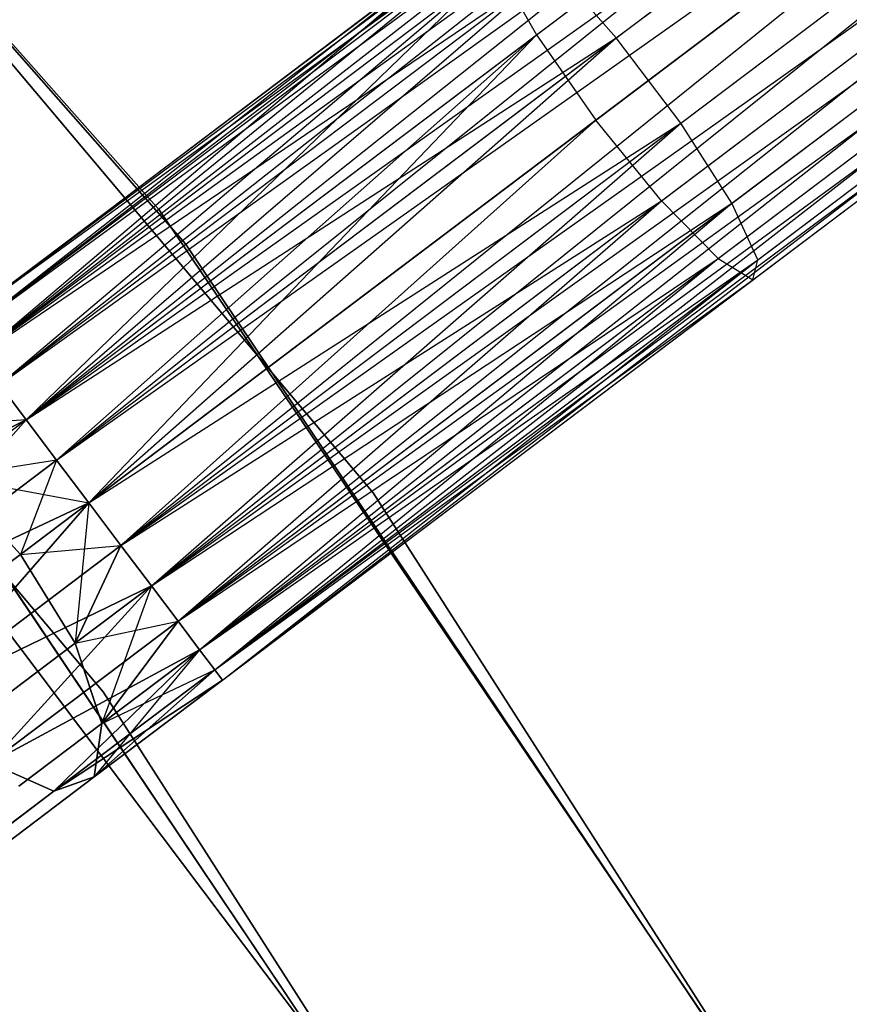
# Model space of a CAD drawing. Extents: x -91 to 91, y -91 to 262.
# Tile 445 of 480: x 49.54 to 53.25, y 35.38 to 39.78. Entities that reach past the tile are written whole.
import ezdxf

# ---------------------------------------------------------------- set-up
doc = ezdxf.new("R2010")
doc.units = 0
doc.header["$LTSCALE"] = 25.4
doc.layers.get('0').update_dxf_attribs({"linetype": 'CONTINUOUS'})

# ---------------------------------------------------------------- blocks, each defined once
blk = doc.blocks.new('ETE0_STL_1')
at = {"color": 0}
for p, q in [((50.1646, 38.9328, 158.5), (44.6537, 45.1475, 158.5)), ((44.6537, 45.1475, 159.5), (50.1646, 38.9328, 159.5)), ((50.1646, 38.9328, 158.5), (44.6537, 45.1475, 158.5)), ((44.6537, 45.1475, 159.5), (50.1646, 38.9328, 159.5)), ((44.7911, 45.0112, 159.5), (50.283, 38.7797, 159.5)), ((50.283, 38.7797, 169), (44.7911, 45.0112, 169)), ((44.7911, 45.0112, 159.5), (50.283, 38.7797, 159.5)), ((50.283, 38.7797, 169), (44.7911, 45.0112, 169)), ((51.1219, 37.667, 330.5076), (45.768, 44.0175, 330.5076)), ((45.768, 44.0175, 321.0076), (51.1219, 37.667, 321.0076)), ((51.1219, 37.667, 330.5076), (45.768, 44.0175, 330.5076)), ((45.768, 44.0175, 321.0076), (51.1219, 37.667, 321.0076)), ((49.2525, 38.415, 169.8871), (55.3933, 43.0471, 170.1281)), ((49.2525, 38.415, 169.8871), (55.3933, 43.0471, 170.1281)), ((49.2525, 38.415, 170.1281), (55.3933, 43.0471, 170.1281)), ((49.2525, 38.415, 170.1281), (55.3933, 43.0471, 170.1281)), ((49.2873, 38.3689, 170.3622), (55.3933, 43.0471, 170.1281)), ((49.2873, 38.3689, 170.3622), (55.3933, 43.0471, 170.1281)), ((44.6868, 42.9777, 330.5076), (49.9143, 36.7773, 330.5076)), ((49.9143, 36.7773, 321.0076), (44.6868, 42.9777, 321.0076)), ((49.9143, 36.7773, 321.0076), (44.6868, 42.9777, 321.0076)), ((44.6868, 42.9777, 330.5076), (49.9143, 36.7773, 330.5076)), ((49.2525, 38.415, 169.8871), (55.4281, 43.0011, 169.653)), ((49.2525, 38.415, 169.8871), (55.4281, 43.0011, 169.653)), ((49.2873, 38.3689, 169.653), (55.4281, 43.0011, 169.653)), ((49.2873, 38.3689, 169.653), (55.4281, 43.0011, 169.653)), ((49.3547, 38.2795, 169.4395), (55.4281, 43.0011, 169.653)), ((49.3547, 38.2795, 169.4395), (55.4281, 43.0011, 169.653)), ((49.2873, 38.3689, 170.3622), (55.4955, 42.9116, 170.5757)), ((49.2873, 38.3689, 170.3622), (55.4955, 42.9116, 170.5757)), ((49.3547, 38.2795, 170.5757), (55.4955, 42.9116, 170.5757)), ((49.3547, 38.2795, 170.5757), (55.4955, 42.9116, 170.5757)), ((49.451, 38.1519, 170.7561), (55.4955, 42.9116, 170.5757)), ((49.451, 38.1519, 170.7561), (55.4955, 42.9116, 170.5757)), ((49.3547, 38.2795, 169.4395), (55.5918, 42.784, 169.2591)), ((49.3547, 38.2795, 169.4395), (55.5918, 42.784, 169.2591)), ((49.451, 38.1519, 169.2591), (55.5918, 42.784, 169.2591)), ((49.451, 38.1519, 169.2591), (55.5918, 42.784, 169.2591)), ((49.5705, 37.9935, 169.1222), (55.5918, 42.784, 169.2591)), ((49.5705, 37.9935, 169.1222), (55.5918, 42.784, 169.2591)), ((49.451, 38.1519, 170.7561), (55.7113, 42.6256, 170.8931)), ((49.451, 38.1519, 170.7561), (55.7113, 42.6256, 170.8931)), ((49.5705, 37.9935, 170.8931), (55.7113, 42.6256, 170.8931)), ((49.5705, 37.9935, 170.8931), (55.7113, 42.6256, 170.8931)), ((49.7062, 37.8135, 170.9785), (55.7113, 42.6256, 170.8931)), ((49.7062, 37.8135, 170.9785), (55.7113, 42.6256, 170.8931)), ((49.5705, 37.9935, 169.1222), (55.847, 42.4457, 169.0367)), ((49.5705, 37.9935, 169.1222), (55.847, 42.4457, 169.0367)), ((49.7062, 37.8135, 169.0367), (55.847, 42.4457, 169.0367)), ((49.7062, 37.8135, 169.0367), (55.847, 42.4457, 169.0367)), ((49.7062, 37.8135, 170.9785), (55.9911, 42.2546, 171.0076)), ((49.7062, 37.8135, 170.9785), (55.9911, 42.2546, 171.0076)), ((49.8503, 37.6225, 169.0076), (55.9911, 42.2546, 169.0076)), ((49.8503, 37.6225, 169.0076), (55.9911, 42.2546, 169.0076)), ((49.8503, 37.6225, 171.0076), (55.9911, 42.2546, 171.0076)), ((49.8503, 37.6225, 171.0076), (55.9911, 42.2546, 171.0076)), ((55.9911, 42.2546, 171.0076), (49.9944, 37.4314, 170.9785)), ((55.9911, 42.2546, 171.0076), (49.9944, 37.4314, 170.9785)), ((49.9944, 37.4314, 169.0367), (56.1352, 42.0636, 169.0367)), ((49.9944, 37.4314, 169.0367), (56.1352, 42.0636, 169.0367)), ((50.1302, 37.2515, 169.1222), (56.1352, 42.0636, 169.0367)), ((50.1302, 37.2515, 169.1222), (56.1352, 42.0636, 169.0367)), ((49.9944, 37.4314, 170.9785), (56.271, 41.8836, 170.8931)), ((49.9944, 37.4314, 170.9785), (56.271, 41.8836, 170.8931)), ((50.1302, 37.2515, 170.8931), (56.271, 41.8836, 170.8931)), ((50.1302, 37.2515, 170.8931), (56.271, 41.8836, 170.8931)), ((50.2497, 37.0931, 170.7561), (56.271, 41.8836, 170.8931)), ((50.2497, 37.0931, 170.7561), (56.271, 41.8836, 170.8931)), ((50.1302, 37.2515, 169.1222), (56.3905, 41.7252, 169.2591)), ((50.1302, 37.2515, 169.1222), (56.3905, 41.7252, 169.2591)), ((50.2497, 37.0931, 169.2591), (56.3905, 41.7252, 169.2591)), ((50.2497, 37.0931, 169.2591), (56.3905, 41.7252, 169.2591)), ((50.3459, 36.9655, 169.4395), (56.3905, 41.7252, 169.2591)), ((50.3459, 36.9655, 169.4395), (56.3905, 41.7252, 169.2591)), ((50.2497, 37.0931, 170.7561), (56.4867, 41.5976, 170.5757)), ((50.2497, 37.0931, 170.7561), (56.4867, 41.5976, 170.5757)), ((50.3459, 36.9655, 170.5757), (56.4867, 41.5976, 170.5757)), ((50.3459, 36.9655, 170.5757), (56.4867, 41.5976, 170.5757)), ((50.4134, 36.876, 170.3622), (56.4867, 41.5976, 170.5757)), ((50.4134, 36.876, 170.3622), (56.4867, 41.5976, 170.5757)), ((52.2097, 39.702, 320.7428), (54.6569, 41.548, 320.0407)), ((52.2097, 39.702, 320.7428), (54.6569, 41.548, 320.0407)), ((50.3459, 36.9655, 169.4395), (56.5542, 41.5081, 169.653)), ((50.3459, 36.9655, 169.4395), (56.5542, 41.5081, 169.653)), ((50.4134, 36.876, 169.653), (56.5542, 41.5081, 169.653)), ((50.4134, 36.876, 169.653), (56.5542, 41.5081, 169.653)), ((50.4481, 36.83, 169.8871), (56.5542, 41.5081, 169.653)), ((50.4481, 36.83, 169.8871), (56.5542, 41.5081, 169.653)), ((50.4134, 36.876, 170.3622), (56.5889, 41.4621, 170.1281)), ((50.4134, 36.876, 170.3622), (56.5889, 41.4621, 170.1281)), ((50.4481, 36.83, 170.1281), (56.5889, 41.4621, 170.1281)), ((50.4481, 36.83, 170.1281), (56.5889, 41.4621, 170.1281)), ((50.4481, 36.83, 169.8871), (56.5889, 41.4621, 170.1281)), ((50.4481, 36.83, 169.8871), (56.5889, 41.4621, 170.1281)), ((51.8524, 39.7148, 318.9072), (54.083, 41.3973, 318.2673)), ((51.8524, 39.7148, 318.9072), (54.083, 41.3973, 318.2673)), ((52.498, 39.3199, 320.7428), (54.9452, 41.1659, 320.0407)), ((52.498, 39.3199, 320.7428), (54.9452, 41.1659, 320.0407)), ((54.3358, 41.0059, 318.1579), (52.1186, 39.3334, 318.794)), ((54.3358, 41.0059, 318.1579), (52.1186, 39.3334, 318.794)), ((52.7266, 38.9615, 320.5228), (55.1479, 40.7879, 319.8282)), ((52.7266, 38.9615, 320.5228), (55.1479, 40.7879, 319.8282)), ((52.4121, 38.9728, 318.9072), (54.6427, 40.6553, 318.2673)), ((52.4121, 38.9728, 318.9072), (54.6427, 40.6553, 318.2673)), ((52.8433, 38.709, 320.1334), (55.2186, 40.5007, 319.4519)), ((52.8433, 38.709, 320.1334), (55.2186, 40.5007, 319.4519)), ((51.7876, 33.9978, 327.5076), (46.9069, 40.4666, 327.5076)), ((46.9069, 40.4666, 328.5076), (51.7876, 33.9978, 328.5076)), ((51.7876, 33.9978, 327.5076), (46.9069, 40.4666, 327.5076)), ((46.9069, 40.4666, 328.5076), (51.7876, 33.9978, 328.5076)), ((52.6657, 38.7153, 319.2211), (54.9333, 40.4258, 318.5705)), ((52.6657, 38.7153, 319.2211), (54.9333, 40.4258, 318.5705)), ((52.8214, 38.6201, 319.6635), (55.1412, 40.37, 318.998)), ((52.8214, 38.6201, 319.6635), (55.1412, 40.37, 318.998)), ((49.2525, 38.415, 320.1281), (51.6257, 40.2052, 319.6635)), ((49.2525, 38.415, 319.8871), (51.6257, 40.2052, 319.6635)), ((49.2525, 38.415, 319.8871), (51.6257, 40.2052, 319.6635)), ((49.2525, 38.415, 320.1281), (51.6257, 40.2052, 319.6635)), ((49.2525, 38.415, 320.1281), (51.7172, 40.2019, 320.1334)), ((49.2525, 38.415, 320.1281), (51.7172, 40.2019, 320.1334)), ((49.2873, 38.3689, 319.653), (51.6257, 40.2052, 319.6635)), ((49.2873, 38.3689, 319.653), (51.6257, 40.2052, 319.6635)), ((49.2873, 38.3689, 320.3622), (51.7172, 40.2019, 320.1334)), ((49.2873, 38.3689, 320.3622), (51.7172, 40.2019, 320.1334)), ((49.3547, 38.2795, 319.4395), (51.6257, 40.2052, 319.6635)), ((49.3547, 38.2795, 319.4395), (51.6257, 40.2052, 319.6635)), ((49.3547, 38.2795, 320.5757), (51.7172, 40.2019, 320.1334)), ((49.3547, 38.2795, 320.5757), (51.7172, 40.2019, 320.1334)), ((49.3547, 38.2795, 319.4395), (51.6745, 40.0294, 319.2211)), ((49.3547, 38.2795, 319.4395), (51.6745, 40.0294, 319.2211)), ((49.3547, 38.2795, 320.5757), (51.928, 40.0203, 320.5228)), ((49.3547, 38.2795, 320.5757), (51.928, 40.0203, 320.5228)), ((49.451, 38.1519, 319.2591), (51.6745, 40.0294, 319.2211)), ((49.451, 38.1519, 319.2591), (51.6745, 40.0294, 319.2211)), ((49.451, 38.1519, 320.7561), (51.928, 40.0203, 320.5228)), ((49.451, 38.1519, 320.7561), (51.928, 40.0203, 320.5228)), ((49.5705, 37.9935, 319.1222), (51.6745, 40.0294, 319.2211)), ((49.5705, 37.9935, 319.1222), (51.6745, 40.0294, 319.2211)), ((49.5705, 37.9935, 320.8931), (51.928, 40.0203, 320.5228)), ((49.5705, 37.9935, 320.8931), (51.928, 40.0203, 320.5228)), ((51.6745, 40.0294, 319.2211), (51.8524, 39.7148, 318.9072)), ((51.6745, 40.0294, 319.2211), (51.8524, 39.7148, 318.9072)), ((52.2097, 39.702, 320.7428), (51.928, 40.0203, 320.5228)), ((52.2097, 39.702, 320.7428), (51.928, 40.0203, 320.5228)), ((49.5705, 37.9935, 319.1222), (51.8524, 39.7148, 318.9072)), ((49.5705, 37.9935, 319.1222), (51.8524, 39.7148, 318.9072)), ((49.7062, 37.8135, 319.0367), (51.8524, 39.7148, 318.9072)), ((49.7062, 37.8135, 319.0367), (51.8524, 39.7148, 318.9072)), ((49.8503, 37.6225, 319.0076), (51.8524, 39.7148, 318.9072)), ((49.8503, 37.6225, 319.0076), (51.8524, 39.7148, 318.9072)), ((51.8524, 39.7148, 318.9072), (52.1186, 39.3334, 318.794)), ((51.8524, 39.7148, 318.9072), (52.1186, 39.3334, 318.794)), ((49.5705, 37.9935, 320.8931), (52.2097, 39.702, 320.7428)), ((49.5705, 37.9935, 320.8931), (52.2097, 39.702, 320.7428)), ((49.7062, 37.8135, 320.9785), (52.2097, 39.702, 320.7428)), ((49.7062, 37.8135, 320.9785), (52.2097, 39.702, 320.7428)), ((49.8503, 37.6225, 321.0076), (52.2097, 39.702, 320.7428)), ((49.8503, 37.6225, 321.0076), (52.2097, 39.702, 320.7428)), ((52.498, 39.3199, 320.7428), (52.2097, 39.702, 320.7428)), ((52.498, 39.3199, 320.7428), (52.2097, 39.702, 320.7428)), ((52.1186, 39.3334, 318.794), (49.8503, 37.6225, 319.0076)), ((52.1186, 39.3334, 318.794), (49.8503, 37.6225, 319.0076)), ((49.8503, 37.6225, 321.0076), (52.498, 39.3199, 320.7428)), ((49.8503, 37.6225, 321.0076), (52.498, 39.3199, 320.7428)), ((49.9944, 37.4314, 319.0367), (52.1186, 39.3334, 318.794)), ((49.9944, 37.4314, 319.0367), (52.1186, 39.3334, 318.794)), ((49.9944, 37.4314, 320.9785), (52.498, 39.3199, 320.7428)), ((49.9944, 37.4314, 320.9785), (52.498, 39.3199, 320.7428)), ((50.1302, 37.2515, 320.8931), (52.498, 39.3199, 320.7428)), ((50.1302, 37.2515, 320.8931), (52.498, 39.3199, 320.7428)), ((52.4121, 38.9728, 318.9072), (52.1186, 39.3334, 318.794)), ((52.4121, 38.9728, 318.9072), (52.1186, 39.3334, 318.794)), ((52.7266, 38.9615, 320.5228), (52.498, 39.3199, 320.7428)), ((52.7266, 38.9615, 320.5228), (52.498, 39.3199, 320.7428)), ((49.9944, 37.4314, 319.0367), (52.4121, 38.9728, 318.9072)), ((49.9944, 37.4314, 319.0367), (52.4121, 38.9728, 318.9072)), ((50.1302, 37.2515, 319.1222), (52.4121, 38.9728, 318.9072)), ((50.1302, 37.2515, 319.1222), (52.4121, 38.9728, 318.9072)), ((50.1302, 37.2515, 320.8931), (52.7266, 38.9615, 320.5228)), ((50.1302, 37.2515, 320.8931), (52.7266, 38.9615, 320.5228)), ((50.2497, 37.0931, 319.2591), (52.4121, 38.9728, 318.9072)), ((50.2497, 37.0931, 319.2591), (52.4121, 38.9728, 318.9072)), ((50.2497, 37.0931, 320.7561), (52.7266, 38.9615, 320.5228)), ((50.2497, 37.0931, 320.7561), (52.7266, 38.9615, 320.5228)), ((50.3459, 36.9655, 320.5757), (52.7266, 38.9615, 320.5228)), ((50.3459, 36.9655, 320.5757), (52.7266, 38.9615, 320.5228)), ((52.6657, 38.7153, 319.2211), (52.4121, 38.9728, 318.9072)), ((52.6657, 38.7153, 319.2211), (52.4121, 38.9728, 318.9072)), ((52.8433, 38.709, 320.1334), (52.7266, 38.9615, 320.5228)), ((52.8433, 38.709, 320.1334), (52.7266, 38.9615, 320.5228)), ((54.8172, 32.052, 158.5), (50.1646, 38.9328, 158.5)), ((50.1646, 38.9328, 158.5), (50.1646, 38.9328, 159.5)), ((50.1646, 38.9328, 159.5), (54.8172, 32.052, 159.5)), ((50.1646, 38.9328, 158.5), (50.1646, 38.9328, 159.5)), ((54.8172, 32.052, 158.5), (50.1646, 38.9328, 158.5)), ((50.1646, 38.9328, 159.5), (54.8172, 32.052, 159.5)), ((50.283, 38.7797, 159.5), (54.9146, 31.8847, 159.5)), ((54.9146, 31.8847, 169), (50.283, 38.7797, 169)), ((50.283, 38.7797, 159.5), (54.9146, 31.8847, 159.5)), ((50.283, 38.7797, 159.5), (50.283, 38.7797, 169)), ((54.9146, 31.8847, 169), (50.283, 38.7797, 169)), ((50.283, 38.7797, 159.5), (50.283, 38.7797, 169)), ((50.2497, 37.0931, 319.2591), (52.6657, 38.7153, 319.2211)), ((50.2497, 37.0931, 319.2591), (52.6657, 38.7153, 319.2211)), ((50.3459, 36.9655, 319.4395), (52.6657, 38.7153, 319.2211)), ((50.3459, 36.9655, 319.4395), (52.6657, 38.7153, 319.2211)), ((50.3459, 36.9655, 320.5757), (52.8433, 38.709, 320.1334)), ((50.3459, 36.9655, 320.5757), (52.8433, 38.709, 320.1334)), ((50.4134, 36.876, 319.653), (52.6657, 38.7153, 319.2211)), ((50.4134, 36.876, 319.653), (52.6657, 38.7153, 319.2211)), ((50.4134, 36.876, 320.3622), (52.8433, 38.709, 320.1334)), ((50.4134, 36.876, 320.3622), (52.8433, 38.709, 320.1334)), ((50.4481, 36.83, 320.1281), (52.8433, 38.709, 320.1334)), ((50.4481, 36.83, 320.1281), (52.8433, 38.709, 320.1334)), ((52.6657, 38.7153, 319.2211), (52.8214, 38.6201, 319.6635)), ((52.6657, 38.7153, 319.2211), (52.8214, 38.6201, 319.6635)), ((52.8214, 38.6201, 319.6635), (52.8433, 38.709, 320.1334)), ((52.8214, 38.6201, 319.6635), (52.8433, 38.709, 320.1334)), ((50.4134, 36.876, 319.653), (52.8214, 38.6201, 319.6635)), ((50.4134, 36.876, 319.653), (52.8214, 38.6201, 319.6635)), ((50.4481, 36.83, 319.8871), (52.8214, 38.6201, 319.6635)), ((50.4481, 36.83, 320.1281), (52.8214, 38.6201, 319.6635)), ((50.4481, 36.83, 320.1281), (52.8214, 38.6201, 319.6635)), ((50.4481, 36.83, 319.8871), (52.8214, 38.6201, 319.6635)), ((49.451, 38.1519, 319.2591), (49.5705, 37.9935, 319.1222)), ((49.5705, 37.9935, 320.8931), (49.451, 38.1519, 320.7561)), ((49.451, 38.1519, 319.2591), (49.5705, 37.9935, 319.1222)), ((49.5705, 37.9935, 320.8931), (49.451, 38.1519, 320.7561)), ((49.5705, 37.9935, 169.1222), (49.451, 38.1519, 169.2591)), ((49.451, 38.1519, 170.7561), (49.5705, 37.9935, 170.8931)), ((49.451, 38.1519, 170.7561), (49.5705, 37.9935, 170.8931)), ((49.5705, 37.9935, 169.1222), (49.451, 38.1519, 169.2591)), ((48.6113, 37.5185, 319.4683), (49.5705, 37.9935, 319.1222)), ((48.6113, 37.5185, 319.4683), (49.5705, 37.9935, 319.1222)), ((49.5705, 37.9935, 170.8931), (48.6113, 37.5185, 170.5469)), ((49.5705, 37.9935, 170.8931), (48.6113, 37.5185, 170.5469)), ((48.7986, 37.1289, 319.2628), (49.5705, 37.9935, 319.1222)), ((48.7986, 37.1289, 319.2628), (49.5705, 37.9935, 319.1222)), ((49.5705, 37.9935, 170.8931), (48.7986, 37.1289, 170.7524)), ((49.5705, 37.9935, 170.8931), (48.7986, 37.1289, 170.7524)), ((49.5705, 37.9935, 320.8931), (48.9173, 37.9495, 320.6847)), ((49.5705, 37.9935, 320.8931), (48.9173, 37.9495, 320.6847)), ((49.5705, 37.9935, 320.8931), (49.23, 37.7366, 320.9779)), ((49.5705, 37.9935, 320.8931), (49.23, 37.7366, 320.9779)), ((49.5705, 37.9935, 169.1222), (49.23, 37.7366, 169.0373)), ((49.5705, 37.9935, 169.1222), (49.23, 37.7366, 169.0373)), ((49.5705, 37.9935, 319.1222), (49.7062, 37.8135, 319.0367)), ((49.7062, 37.8135, 320.9785), (49.5705, 37.9935, 320.8931)), ((49.5705, 37.9935, 319.1222), (49.7062, 37.8135, 319.0367)), ((49.7062, 37.8135, 320.9785), (49.5705, 37.9935, 320.8931)), ((49.7062, 37.8135, 169.0367), (49.5705, 37.9935, 169.1222)), ((49.5705, 37.9935, 170.8931), (49.7062, 37.8135, 170.9785)), ((49.5705, 37.9935, 170.8931), (49.7062, 37.8135, 170.9785)), ((49.7062, 37.8135, 169.0367), (49.5705, 37.9935, 169.1222)), ((53.6174, 31.1315, 159.5), (49.0953, 37.8636, 159.5)), ((49.0953, 37.8636, 169), (53.6174, 31.1315, 169)), ((49.0953, 37.8636, 169), (53.6174, 31.1315, 169)), ((53.6174, 31.1315, 159.5), (49.0953, 37.8636, 159.5)), ((48.7986, 37.1289, 319.2628), (49.7062, 37.8135, 319.0367)), ((48.7986, 37.1289, 319.2628), (49.7062, 37.8135, 319.0367)), ((49.7062, 37.8135, 170.9785), (48.7986, 37.1289, 170.7524)), ((49.7062, 37.8135, 170.9785), (48.7986, 37.1289, 170.7524)), ((49.7062, 37.8135, 320.9785), (49.23, 37.7366, 320.9779)), ((49.7062, 37.8135, 320.9785), (49.23, 37.7366, 320.9779)), ((49.7062, 37.8135, 169.0367), (49.23, 37.7366, 169.0373)), ((49.7062, 37.8135, 169.0367), (49.23, 37.7366, 169.0373)), ((49.7062, 37.8135, 169.0367), (49.5448, 37.392, 168.9315)), ((49.7062, 37.8135, 169.0367), (49.5448, 37.392, 168.9315)), ((49.7062, 37.8135, 319.0367), (49.8503, 37.6225, 319.0076)), ((49.8503, 37.6225, 321.0076), (49.7062, 37.8135, 320.9785)), ((49.7062, 37.8135, 319.0367), (49.8503, 37.6225, 319.0076)), ((49.8503, 37.6225, 321.0076), (49.7062, 37.8135, 320.9785)), ((49.8503, 37.6225, 169.0076), (49.7062, 37.8135, 169.0367)), ((49.7062, 37.8135, 170.9785), (49.8503, 37.6225, 171.0076)), ((49.7062, 37.8135, 170.9785), (49.8503, 37.6225, 171.0076)), ((49.8503, 37.6225, 169.0076), (49.7062, 37.8135, 169.0367)), ((49.23, 37.7366, 320.9779), (49.8503, 37.6225, 321.0076)), ((49.23, 37.7366, 320.9779), (49.8503, 37.6225, 321.0076)), ((49.23, 37.7366, 320.9779), (49.5448, 37.392, 321.0837)), ((49.23, 37.7366, 320.9779), (49.5448, 37.392, 321.0837)), ((49.23, 37.7366, 169.0373), (49.5448, 37.392, 168.9315)), ((49.23, 37.7366, 169.0373), (49.5448, 37.392, 168.9315)), ((55.601, 30.672, 330.5076), (51.1219, 37.667, 330.5076)), ((51.1219, 37.667, 321.0076), (55.601, 30.672, 321.0076)), ((51.1219, 37.667, 330.5076), (51.1219, 37.667, 321.0076)), ((55.601, 30.672, 330.5076), (51.1219, 37.667, 330.5076)), ((51.1219, 37.667, 321.0076), (55.601, 30.672, 321.0076)), ((51.1219, 37.667, 330.5076), (51.1219, 37.667, 321.0076)), ((48.7986, 37.1289, 319.2628), (49.8503, 37.6225, 319.0076)), ((48.7986, 37.1289, 319.2628), (49.8503, 37.6225, 319.0076)), ((49.8503, 37.6225, 171.0076), (48.7986, 37.1289, 170.7524)), ((49.8503, 37.6225, 171.0076), (48.7986, 37.1289, 170.7524)), ((49.0868, 36.7468, 319.2628), (49.8503, 37.6225, 319.0076)), ((49.0868, 36.7468, 319.2628), (49.8503, 37.6225, 319.0076)), ((49.8503, 37.6225, 171.0076), (49.0868, 36.7468, 170.7524)), ((49.8503, 37.6225, 171.0076), (49.0868, 36.7468, 170.7524)), ((49.8503, 37.6225, 321.0076), (49.5448, 37.392, 321.0837)), ((49.8503, 37.6225, 321.0076), (49.5448, 37.392, 321.0837)), ((49.5448, 37.392, 168.9315), (49.8503, 37.6225, 169.0076)), ((49.5448, 37.392, 168.9315), (49.8503, 37.6225, 169.0076)), ((49.8503, 37.6225, 169.0076), (49.7897, 36.9946, 169.0373)), ((49.8503, 37.6225, 169.0076), (49.7897, 36.9946, 169.0373)), ((49.9944, 37.4314, 320.9785), (49.8503, 37.6225, 321.0076)), ((49.8503, 37.6225, 319.0076), (49.9944, 37.4314, 319.0367)), ((49.9944, 37.4314, 320.9785), (49.8503, 37.6225, 321.0076)), ((49.8503, 37.6225, 319.0076), (49.9944, 37.4314, 319.0367)), ((49.9944, 37.4314, 169.0367), (49.8503, 37.6225, 169.0076)), ((49.8503, 37.6225, 171.0076), (49.9944, 37.4314, 170.9785)), ((49.9944, 37.4314, 169.0367), (49.8503, 37.6225, 169.0076)), ((49.8503, 37.6225, 171.0076), (49.9944, 37.4314, 170.9785)), ((49.0868, 36.7468, 319.2628), (49.9944, 37.4314, 319.0367)), ((49.0868, 36.7468, 319.2628), (49.9944, 37.4314, 319.0367)), ((49.9944, 37.4314, 170.9785), (49.0868, 36.7468, 170.7524)), ((49.9944, 37.4314, 170.9785), (49.0868, 36.7468, 170.7524)), ((49.5448, 37.392, 321.0837), (49.9944, 37.4314, 320.9785)), ((49.5448, 37.392, 321.0837), (49.9944, 37.4314, 320.9785)), ((49.7897, 36.9946, 320.9779), (49.9944, 37.4314, 320.9785)), ((49.7897, 36.9946, 320.9779), (49.9944, 37.4314, 320.9785)), ((49.9944, 37.4314, 169.0367), (49.7897, 36.9946, 169.0373)), ((49.9944, 37.4314, 169.0367), (49.7897, 36.9946, 169.0373)), ((50.1302, 37.2515, 320.8931), (49.9944, 37.4314, 320.9785)), ((49.9944, 37.4314, 319.0367), (50.1302, 37.2515, 319.1222)), ((50.1302, 37.2515, 320.8931), (49.9944, 37.4314, 320.9785)), ((49.9944, 37.4314, 319.0367), (50.1302, 37.2515, 319.1222)), ((49.9944, 37.4314, 170.9785), (50.1302, 37.2515, 170.8931)), ((50.1302, 37.2515, 169.1222), (49.9944, 37.4314, 169.0367)), ((50.1302, 37.2515, 169.1222), (49.9944, 37.4314, 169.0367)), ((49.9944, 37.4314, 170.9785), (50.1302, 37.2515, 170.8931)), ((49.5448, 37.392, 321.0837), (49.2858, 37.1967, 321.3005)), ((49.5448, 37.392, 321.0837), (49.2858, 37.1967, 321.3005)), ((49.2858, 37.1967, 168.7147), (49.5448, 37.392, 168.9315)), ((49.2858, 37.1967, 168.7147), (49.5448, 37.392, 168.9315)), ((49.5448, 37.392, 321.0837), (49.7897, 36.9946, 320.9779)), ((49.5448, 37.392, 321.0837), (49.7897, 36.9946, 320.9779)), ((49.7897, 36.9946, 169.0373), (49.5448, 37.392, 168.9315)), ((49.7897, 36.9946, 169.0373), (49.5448, 37.392, 168.9315)), ((49.0868, 36.7468, 319.2628), (50.1302, 37.2515, 319.1222)), ((49.0868, 36.7468, 319.2628), (50.1302, 37.2515, 319.1222)), ((50.1302, 37.2515, 170.8931), (49.0868, 36.7468, 170.7524)), ((50.1302, 37.2515, 170.8931), (49.0868, 36.7468, 170.7524)), ((49.41, 36.4597, 319.4683), (50.1302, 37.2515, 319.1222)), ((49.41, 36.4597, 319.4683), (50.1302, 37.2515, 319.1222)), ((50.1302, 37.2515, 170.8931), (49.41, 36.4597, 170.5469)), ((50.1302, 37.2515, 170.8931), (49.41, 36.4597, 170.5469)), ((49.7897, 36.9946, 320.9779), (50.1302, 37.2515, 320.8931)), ((49.7897, 36.9946, 320.9779), (50.1302, 37.2515, 320.8931)), ((50.1302, 37.2515, 169.1222), (49.7897, 36.9946, 169.0373)), ((50.1302, 37.2515, 169.1222), (49.7897, 36.9946, 169.0373)), ((50.1302, 37.2515, 169.1222), (49.9085, 36.6355, 169.3306)), ((50.1302, 37.2515, 169.1222), (49.9085, 36.6355, 169.3306)), ((50.2497, 37.0931, 320.7561), (50.1302, 37.2515, 320.8931)), ((50.1302, 37.2515, 319.1222), (50.2497, 37.0931, 319.2591)), ((50.2497, 37.0931, 320.7561), (50.1302, 37.2515, 320.8931)), ((50.1302, 37.2515, 319.1222), (50.2497, 37.0931, 319.2591)), ((50.1302, 37.2515, 170.8931), (50.2497, 37.0931, 170.7561)), ((50.2497, 37.0931, 169.2591), (50.1302, 37.2515, 169.1222)), ((50.2497, 37.0931, 169.2591), (50.1302, 37.2515, 169.1222)), ((50.1302, 37.2515, 170.8931), (50.2497, 37.0931, 170.7561)), ((49.41, 36.4597, 319.4683), (50.2497, 37.0931, 319.2591)), ((49.41, 36.4597, 319.4683), (50.2497, 37.0931, 319.2591)), ((50.2497, 37.0931, 170.7561), (49.41, 36.4597, 170.5469)), ((50.2497, 37.0931, 170.7561), (49.41, 36.4597, 170.5469)), ((49.7897, 36.9946, 320.9779), (50.2497, 37.0931, 320.7561)), ((49.7897, 36.9946, 320.9779), (50.2497, 37.0931, 320.7561)), ((49.9085, 36.6355, 320.6847), (50.2497, 37.0931, 320.7561)), ((49.9085, 36.6355, 320.6847), (50.2497, 37.0931, 320.7561)), ((50.2497, 37.0931, 169.2591), (49.9085, 36.6355, 169.3306)), ((50.2497, 37.0931, 169.2591), (49.9085, 36.6355, 169.3306)), ((50.3459, 36.9655, 320.5757), (50.2497, 37.0931, 320.7561)), ((50.2497, 37.0931, 319.2591), (50.3459, 36.9655, 319.4395)), ((50.3459, 36.9655, 320.5757), (50.2497, 37.0931, 320.7561)), ((50.2497, 37.0931, 319.2591), (50.3459, 36.9655, 319.4395)), ((50.2497, 37.0931, 170.7561), (50.3459, 36.9655, 170.5757)), ((50.3459, 36.9655, 169.4395), (50.2497, 37.0931, 169.2591)), ((50.3459, 36.9655, 169.4395), (50.2497, 37.0931, 169.2591)), ((50.2497, 37.0931, 170.7561), (50.3459, 36.9655, 170.5757)), ((49.501, 36.7769, 321.2195), (49.7897, 36.9946, 320.9779)), ((49.501, 36.7769, 321.2195), (49.7897, 36.9946, 320.9779)), ((49.7897, 36.9946, 169.0373), (49.501, 36.7769, 168.7957)), ((49.7897, 36.9946, 169.0373), (49.501, 36.7769, 168.7957)), ((49.7897, 36.9946, 320.9779), (49.9085, 36.6355, 320.6847)), ((49.7897, 36.9946, 320.9779), (49.9085, 36.6355, 320.6847)), ((49.9085, 36.6355, 169.3306), (49.7897, 36.9946, 169.0373)), ((49.9085, 36.6355, 169.3306), (49.7897, 36.9946, 169.0373)), ((49.41, 36.4597, 319.4683), (50.3459, 36.9655, 319.4395)), ((49.41, 36.4597, 319.4683), (50.3459, 36.9655, 319.4395)), ((50.3459, 36.9655, 170.5757), (49.41, 36.4597, 170.5469)), ((50.3459, 36.9655, 170.5757), (49.41, 36.4597, 170.5469)), ((49.694, 36.3334, 319.8322), (50.3459, 36.9655, 319.4395)), ((49.694, 36.3334, 319.8322), (50.3459, 36.9655, 319.4395)), ((50.3459, 36.9655, 170.5757), (49.694, 36.3334, 170.183)), ((50.3459, 36.9655, 170.5757), (49.694, 36.3334, 170.183)), ((50.3459, 36.9655, 169.4395), (49.8739, 36.3968, 169.744)), ((50.3459, 36.9655, 169.4395), (49.8739, 36.3968, 169.744)), ((49.9085, 36.6355, 320.6847), (50.3459, 36.9655, 320.5757)), ((49.9085, 36.6355, 320.6847), (50.3459, 36.9655, 320.5757)), ((50.3459, 36.9655, 169.4395), (49.9085, 36.6355, 169.3306)), ((50.3459, 36.9655, 169.4395), (49.9085, 36.6355, 169.3306)), ((50.4134, 36.876, 320.3622), (50.3459, 36.9655, 320.5757)), ((50.3459, 36.9655, 319.4395), (50.4134, 36.876, 319.653)), ((50.4134, 36.876, 320.3622), (50.3459, 36.9655, 320.5757)), ((50.3459, 36.9655, 319.4395), (50.4134, 36.876, 319.653)), ((50.3459, 36.9655, 170.5757), (50.4134, 36.876, 170.3622)), ((50.4134, 36.876, 169.653), (50.3459, 36.9655, 169.4395)), ((50.4134, 36.876, 169.653), (50.3459, 36.9655, 169.4395)), ((50.3459, 36.9655, 170.5757), (50.4134, 36.876, 170.3622)), ((49.694, 36.3334, 319.8322), (50.4134, 36.876, 319.653)), ((49.694, 36.3334, 319.8322), (50.4134, 36.876, 319.653)), ((50.4134, 36.876, 170.3622), (49.694, 36.3334, 170.183)), ((50.4134, 36.876, 170.3622), (49.694, 36.3334, 170.183)), ((49.8739, 36.3968, 320.2712), (50.4134, 36.876, 320.3622)), ((49.8739, 36.3968, 320.2712), (50.4134, 36.876, 320.3622)), ((50.4134, 36.876, 169.653), (49.8739, 36.3968, 169.744)), ((50.4134, 36.876, 169.653), (49.8739, 36.3968, 169.744)), ((49.9085, 36.6355, 320.6847), (50.4134, 36.876, 320.3622)), ((49.9085, 36.6355, 320.6847), (50.4134, 36.876, 320.3622)), ((50.4481, 36.83, 320.1281), (50.4134, 36.876, 320.3622)), ((50.4134, 36.876, 319.653), (50.4481, 36.83, 319.8871)), ((50.4481, 36.83, 320.1281), (50.4134, 36.876, 320.3622)), ((50.4134, 36.876, 319.653), (50.4481, 36.83, 319.8871)), ((50.4134, 36.876, 170.3622), (50.4481, 36.83, 170.1281)), ((50.4481, 36.83, 169.8871), (50.4134, 36.876, 169.653)), ((50.4481, 36.83, 169.8871), (50.4134, 36.876, 169.653)), ((50.4134, 36.876, 170.3622), (50.4481, 36.83, 170.1281)), ((49.694, 36.3334, 319.8322), (50.4481, 36.83, 319.8871)), ((49.694, 36.3334, 319.8322), (50.4481, 36.83, 319.8871)), ((50.4481, 36.83, 170.1281), (49.694, 36.3334, 170.183)), ((50.4481, 36.83, 170.1281), (49.694, 36.3334, 170.183)), ((49.8739, 36.3968, 320.2712), (50.4481, 36.83, 320.1281)), ((49.8739, 36.3968, 320.2712), (50.4481, 36.83, 319.8871)), ((49.8739, 36.3968, 320.2712), (50.4481, 36.83, 320.1281)), ((49.8739, 36.3968, 320.2712), (50.4481, 36.83, 319.8871)), ((50.4481, 36.83, 170.1281), (49.8739, 36.3968, 169.744)), ((50.4481, 36.83, 169.8871), (49.8739, 36.3968, 169.744)), ((50.4481, 36.83, 169.8871), (49.8739, 36.3968, 169.744)), ((50.4481, 36.83, 170.1281), (49.8739, 36.3968, 169.744)), ((49.9143, 36.7773, 330.5076), (54.2876, 29.9475, 330.5076)), ((54.2876, 29.9475, 321.0076), (49.9143, 36.7773, 321.0076)), ((49.9143, 36.7773, 321.0076), (49.9143, 36.7773, 330.5076)), ((49.9143, 36.7773, 321.0076), (49.9143, 36.7773, 330.5076)), ((54.2876, 29.9475, 321.0076), (49.9143, 36.7773, 321.0076)), ((49.9143, 36.7773, 330.5076), (54.2876, 29.9475, 330.5076)), ((49.5376, 36.3557, 320.9951), (49.9085, 36.6355, 320.6847)), ((49.5376, 36.3557, 320.9951), (49.9085, 36.6355, 320.6847)), ((49.9085, 36.6355, 169.3306), (49.5376, 36.3557, 169.0201)), ((49.9085, 36.6355, 169.3306), (49.5376, 36.3557, 169.0201)), ((49.9085, 36.6355, 320.6847), (49.8739, 36.3968, 320.2712)), ((49.9085, 36.6355, 320.6847), (49.8739, 36.3968, 320.2712)), ((49.8739, 36.3968, 169.744), (49.9085, 36.6355, 169.3306)), ((49.8739, 36.3968, 169.744), (49.9085, 36.6355, 169.3306)), ((49.694, 36.3334, 319.8322), (49.41, 36.4597, 319.4683)), ((49.694, 36.3334, 319.8322), (49.41, 36.4597, 319.4683)), ((49.41, 36.4597, 170.5469), (49.694, 36.3334, 170.183)), ((49.41, 36.4597, 170.5469), (49.694, 36.3334, 170.183)), ((49.3872, 36.0296, 320.6786), (49.8739, 36.3968, 320.2712)), ((49.3872, 36.0296, 320.6786), (49.8739, 36.3968, 320.2712)), ((49.8739, 36.3968, 169.744), (49.3872, 36.0296, 169.3366)), ((49.8739, 36.3968, 169.744), (49.3872, 36.0296, 169.3366)), ((49.8739, 36.3968, 320.2712), (49.694, 36.3334, 319.8322)), ((49.8739, 36.3968, 320.2712), (49.694, 36.3334, 319.8322)), ((49.694, 36.3334, 170.183), (49.8739, 36.3968, 169.744)), ((49.694, 36.3334, 170.183), (49.8739, 36.3968, 169.744)), ((49.0842, 35.8734, 320.3427), (49.694, 36.3334, 319.8322)), ((49.0842, 35.8734, 320.3427), (49.694, 36.3334, 319.8322)), ((49.694, 36.3334, 170.183), (49.0842, 35.8734, 169.6726)), ((49.694, 36.3334, 170.183), (49.0842, 35.8734, 169.6726))]:
    blk.add_line(p, q, dxfattribs=at)

msp = doc.modelspace()

# ---------------------------------------------------------------- block references
at = {"color": 253}
msp.add_blockref('ETE0_STL_1', (0, 0), dxfattribs=at)

doc.saveas('drawing.dxf')
